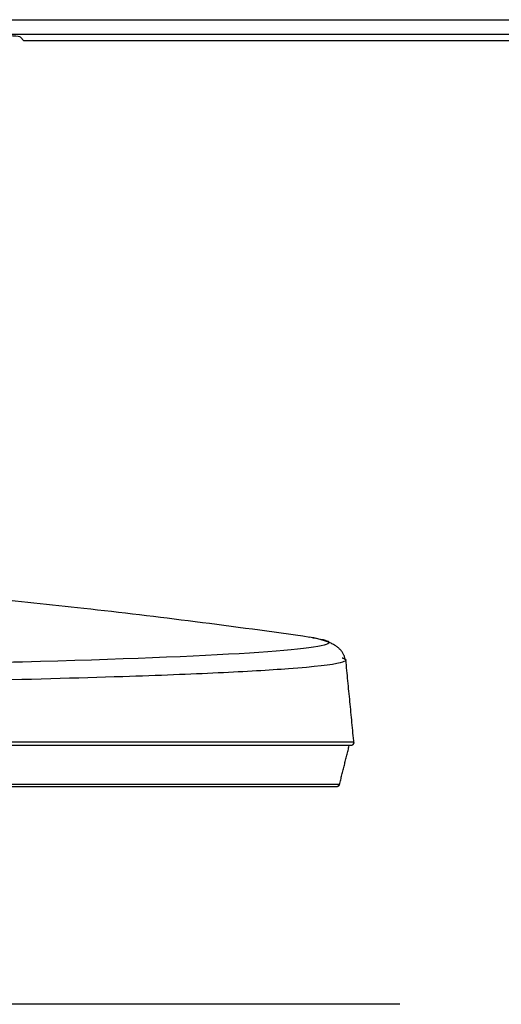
# Model space of a CAD drawing. Header units: millimetres. Extents: x -7023 to 53801, y 9849 to 33561.
# Tile 535 of 537: x 36913 to 36952, y 26998 to 27079. Entities that reach past the tile are written whole.
import ezdxf

# ---------------------------------------------------------------- set-up
doc = ezdxf.new("R2010")
doc.units = ezdxf.units.MM
doc.layers.get('0').update_dxf_attribs({"lineweight": 9})
doc.layers.add('IE_SKD', color=6, linetype='Continuous')

# ---------------------------------------------------------------- blocks, each defined once
blk = doc.blocks.new('AAT_KLIENT_PC')
at = {"linetype": 'Continuous', "transparency": 33554687}
for p, q in [((1116.65, 732.61), (3124.51, 732.61)), ((3124.51, 726.62), (1116.65, 726.62)), ((2420.23, 725.53), (2421.52, 724.02)), ((3127.1, 724.02), (2421.52, 724.02))]:
    blk.add_line(p, q, dxfattribs=at)
blk.add_line((2574.31, 332.27, 24.04), (994.63, 332.27, 24.04))
blk.add_ellipse((2410.24, 725.49), major_axis=(10, 0), ratio=0.061049, start_param=0.052458, end_param=1.570796, dxfattribs=at)
for points, degree, knots in [([(2537.81, 481.47), (2522.28, 483.71), (2491.67, 487.87), (2447.52, 493.13), (2406.74, 497.41), (2367.87, 500.96), (2333.86, 503.68), (2312.09, 505.08), (2303.67, 505.58)], 3, [0, 0, 0, 0, 0.199783, 0.393376, 0.566044, 0.722094, 0.892672, 1, 1, 1, 1]), ([(2539.48, 481.26), (2543.53, 480.64), (2545.58, 480.01), (2545.58, 477.92), (2534.51, 476.45), (2491.88, 473.73), (2460.37, 472.48), (2381.68, 470.4), (2334.54, 469.57), (2231.79, 468.46), (2176.22, 468.22), (2120.58, 468.21)], 3, [0, 0, 0, 0, 0.09723, 0.09723, 0.322923, 0.322923, 0.548615, 0.548615, 0.774308, 0.774308, 1, 1, 1, 1]), ([(2551.2, 473.06), (2551.24, 473.04), (2553.09, 472.4), (2552.15, 470.9), (2534.53, 468.85), (2502.25, 466.98), (2459.96, 465.31), (2403.54, 463.8), (2334.18, 462.58), (2262.23, 461.78), (2207.12, 461.46), (2171.93, 461.35), (2154.86, 461.31), (2137.73, 461.29), (2126.3, 461.3), (2120.58, 461.3)], 3, [0, 0, 0, 0, 0.002393, 0.107486, 0.24589, 0.346089, 0.446219, 0.572099, 0.688617, 0.801413, 0.903296, 0.927474, 0.951651, 0.975826, 1, 1, 1, 1]), ([(2555.66, 438.84), (2555.65, 438.84), (2544.32, 438.84), (2500.73, 438.84), (2468.49, 438.84), (2387.97, 438.85), (2339.72, 438.85), (2234.48, 438.85), (2177.51, 438.85), (2120.58, 438.86)], 3, [0, 0, 0, 0, 0.249915, 0.249915, 0.499943, 0.499943, 0.749972, 0.749972, 1, 1, 1, 1]), ([(2554.42, 437.51), (2554.14, 437.51), (2550.92, 437.51), (2538.98, 437.51), (2521.74, 437.51), (2501.9, 437.51), (2481.01, 437.51), (2459.09, 437.51), (2435.71, 437.51), (2409.49, 437.51), (2378.43, 437.51), (2339.63, 437.51), (2291.46, 437.51), (2236.3, 437.51), (2178.83, 437.51), (2140.12, 437.51), (2120.58, 437.51)], 3, [0, 0, 0, 0, 0.071399, 0.14283, 0.214261, 0.285692, 0.357123, 0.428553, 0.499984, 0.571415, 0.642846, 0.714277, 0.785708, 0.857138, 0.928569, 1, 1, 1, 1]), ([(2555.35, 437.9), (2555.29, 437.83), (2555.15, 437.71), (2554.91, 437.59), (2554.67, 437.52), (2554.51, 437.51), (2554.43, 437.51)], 3, [0, 0, 0, 0, 0.266143, 0.525087, 0.771068, 1, 1, 1, 1]), ([(2555.35, 437.9), (2555.41, 437.97), (2555.52, 438.12), (2555.62, 438.37), (2555.67, 438.62), (2555.66, 438.79), (2555.65, 438.87)], 3, [0, 0, 0, 0, 0.265154, 0.523861, 0.770232, 1, 1, 1, 1]), ([(2549.09, 421.61), (2549.52, 421.61), (2550.38, 421.61), (2547.63, 421.61), (2537.49, 421.61), (2519.03, 421.61), (2495.17, 421.61), (2462.76, 421.61), (2421, 421.61), (2357.78, 421.61), (2288.87, 421.61), (2229.35, 421.61), (2176.48, 421.61), (2139.28, 421.61), (2120.58, 421.61)], 3, [0, 0, 0, 0, 0.031816, 0.114618, 0.19138, 0.260237, 0.373986, 0.421734, 0.509996, 0.651327, 0.769261, 0.840457, 0.919753, 1, 1, 1, 1]), ([(2466.89, 420.7), (2448.84, 420.7), (2416.64, 420.7), (2405.04, 420.7)], 2, [0.3749995, 0.3749995, 0.3749995, 0.4999996, 0.5624997, 0.5624997, 0.5624997]), ([(2548.64, 420.7), (2548.71, 420.7), (2546.89, 420.7), (2545.07, 420.7)], 2, [0, 0, 0, 0.03124926, 0.06249928, 0.06249928, 0.06249928])]:
    blk.add_open_spline(points, degree=degree, knots=knots, dxfattribs=at)
for points, degree in [([(2552.12, 472.32), (2551.25, 479.3), (2537.82, 481.5)], 2), ([(2538.64, 481.38), (2538.93, 481.34), (2539.21, 481.3), (2539.48, 481.26)], 3), ([(2550.92, 473.15), (2551.02, 473.12), (2551.11, 473.09), (2551.2, 473.06)], 3), ([(2555.71, 438.32), (2552.39, 472.28)], 1), ([(2549.81, 421.61), (2553.78, 437.51)], 1), ([(2485.35, 420.7), (2476.65, 420.7), (2466.89, 420.7)], 2), ([(2494.4, 420.7), (2490.04, 420.7), (2485.35, 420.7)], 2), ([(2503.31, 420.7), (2499, 420.7), (2494.4, 420.7)], 2), ([(2520.31, 420.7), (2512.78, 420.7), (2503.31, 420.7)], 2), ([(2534.9, 420.7), (2528.88, 420.7), (2520.31, 420.7)], 2), ([(2545.07, 420.7), (2541.65, 420.7), (2534.9, 420.7)], 2), ([(2549.37, 420.95), (2549.04, 420.69), (2548.62, 420.7)], 2), ([(2549.37, 420.95), (2549.71, 421.21), (2549.81, 421.62)], 2)]:
    blk.add_open_spline(points, degree=degree, dxfattribs=at)

msp = doc.modelspace()

# ---------------------------------------------------------------- block references
at = {"layer": 'IE_SKD', "xscale": 0.2009688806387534, "yscale": 0.2009688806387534, "zscale": 0.2009688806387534}
msp.add_blockref('AAT_KLIENT_PC', (36426.767, 26931.377, -200.024), dxfattribs=at)

doc.saveas('drawing.dxf')
